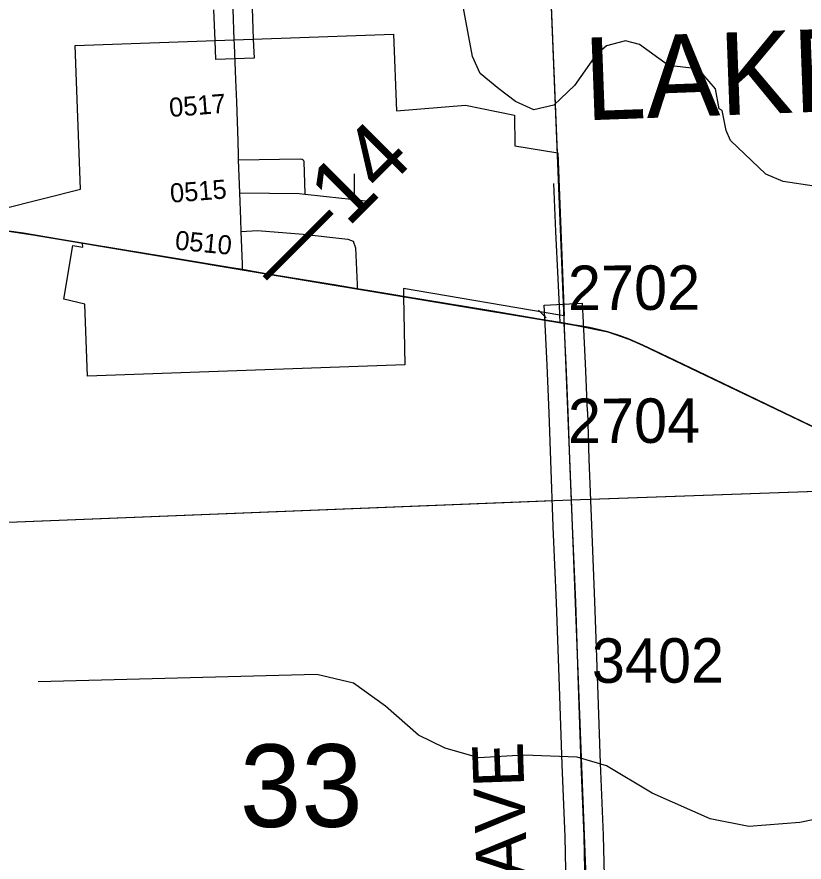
# Model space of a CAD drawing. Extents: x 128.7 to 185.5, y -21.4 to 12.6.
# Drawn here: x 160.083 to 161.322, y -0.346 to 0.984 of the extents above; entities that cross this region are included whole.
import ezdxf

# ---------------------------------------------------------------- set-up
doc = ezdxf.new("R2010")
doc.units = 0
for name, color, linetype in [('tdCoCityStreetMinor', 7, 'Continuous'), ('tdCoCorpBndry', 7, 'Continuous'), ('tdCoCorpTxt', 7, 'Continuous'), ('tdCoHydroRiver', 7, 'Continuous'), ('tdCoPriCL', 7, 'Continuous'), ('tdCoPrimary', 7, 'Continuous'), ('tdCoPriNonDiv', 7, 'Continuous'), ('tdCoPriNonDivCL', 7, 'Continuous'), ('tdCoSecRdNmbr', 7, 'Continuous'), ('tdCoSecRdTxt', 7, 'Continuous'), ('tdCoSecRteBand', 7, 'Continuous'), ('tdCoSecRteCL', 7, 'Continuous'), ('tdCoSectLine', 7, 'Continuous'), ('tdCoSectLinePart', 7, 'Continuous'), ('tdCoSectNmbr', 7, 'Continuous'), ('tdCoSurfAsphalt', 7, 'Continuous'), ('tdCoSurfAsphaltUnbanded', 7, 'Continuous'), ('tdCoSurfGravel', 7, 'Continuous'), ('tdStHwyPriRefPost1', 7, 'Continuous')]:
    doc.layers.add(name, color=color, linetype=linetype)

msp = doc.modelspace()

# ---------------------------------------------------------------- linework, layer by layer
at = {"layer": 'tdCoCityStreetMinor'}
for q in [(160.6142, 0.7374), (160.6402, 0.6936)]:
    msp.add_line((160.6144, 0.6968), q, dxfattribs=at)
for points in [[(160.4319, 0.7594), (160.5287, 0.761), (160.5319, 0.7605), (160.5333, 0.7595)], [(160.5366, 0.7055), (160.5366, 0.706), (160.535, 0.7568), (160.5339, 0.759)], [(160.9377, 0.5147), (160.9376, 0.5178), (160.9349, 0.5721), (160.9313, 0.6463), (160.9284, 0.7218)], [(160.4339, 0.7075), (160.5275, 0.7061), (160.536, 0.7055), (160.5366, 0.7055)], [(160.5366, 0.7055), (160.5946, 0.6989), (160.6144, 0.6968)], [(160.4362, 0.6467), (160.4618, 0.6483), (160.5333, 0.6423), (160.6038, 0.6345), (160.6122, 0.6313), (160.6158, 0.6209), (160.6188, 0.563), (160.6185, 0.5564)]]:
    msp.add_lwpolyline(points, dxfattribs=at)
at = {"layer": 'tdCoCorpBndry'}
msp.add_lwpolyline([(160.0601, 0.6824), (160.183, 0.7131), (160.1747, 0.9392), (160.425, 0.9483), (160.6757, 0.9574), (160.6805, 0.8362), (160.7893, 0.8455), (160.8664, 0.8298), (160.8667, 0.7815), (160.9347, 0.7703), (160.9446, 0.5136), (160.9377, 0.5147), (160.6915, 0.5565), (160.6917, 0.544), (160.6934, 0.4364), (160.1939, 0.4185), (160.1897, 0.5321), (160.1567, 0.5401), (160.1709, 0.6245), (160.1864, 0.6219), (160.1862, 0.6281), (160.1768, 0.6296), (160.136, 0.6365), (160.1083, 0.6412), (160.0932, 0.6439), (160.0701, 0.6471)], dxfattribs=at)
at = {"layer": 'tdCoHydroRiver'}
for points in [[(161.3383, 0.7176), (161.2891, 0.7252), (161.2618, 0.7368), (161.2062, 0.79), (161.1993, 0.8055), (161.1934, 0.8369), (161.1885, 0.8398), (161.1826, 0.8712), (161.1628, 0.8941), (161.1499, 0.9031), (161.1086, 0.9079), (161.0632, 0.9409), (161.0409, 0.9464), (161.0112, 0.939), (160.9942, 0.9243), (160.9607, 0.8762), (160.9284, 0.8453), (160.8968, 0.838), (160.8678, 0.8513), (160.8417, 0.8709), (160.8122, 0.8953), (160.8, 0.9219), (160.7795, 1.0323)], [(161.3643, -0.2742), (161.3158, -0.2839), (161.2352, -0.2902), (161.1746, -0.2784), (161.0828, -0.2379), (161.0114, -0.1949), (160.965, -0.181), (160.8809, -0.178), (160.8099, -0.1822), (160.7572, -0.1668), (160.7153, -0.1462), (160.663, -0.1008), (160.6127, -0.0648), (160.5553, -0.0512), (160.1161, -0.0627)]]:
    msp.add_lwpolyline(points, dxfattribs=at)
at = {"layer": 'tdCoPriCL'}
msp.add_lwpolyline([(161.4697, 0.2745), (161.2477, 0.3815), (161.2268, 0.3916), (161.155, 0.4259), (161.0677, 0.4676), (161.0463, 0.4772), (161.0322, 0.4822), (161.013, 0.4883), (160.9996, 0.4918), (160.9839, 0.4952), (160.9612, 0.4992), (160.9441, 0.502), (160.9377, 0.5031), (160.9047, 0.5086), (160.8287, 0.5214), (160.6913, 0.544), (160.6181, 0.5564), (160.5851, 0.5621), (160.4719, 0.5806), (160.4379, 0.5864), (160.4204, 0.5894), (160.3165, 0.6065), (160.2495, 0.6176), (160.1858, 0.6281), (160.1765, 0.6296), (160.1357, 0.6365), (160.1079, 0.6412), (160.0929, 0.6439), (160.0697, 0.6471)], dxfattribs=at)
at = {"layer": 'tdCoPrimary'}
for points in [[(160.1514, 0.6339), (160.1083, 0.6412), (160.0932, 0.6439), (160.0701, 0.6471), (160.06, 0.6479)], [(160.1514, 0.6339), (160.1083, 0.6412), (160.0932, 0.6439), (160.0701, 0.6471), (160.06, 0.6479)], [(161.3618, 0.3268), (161.2481, 0.3815), (161.1554, 0.4259), (161.0972, 0.4541), (161.0681, 0.4676), (161.0466, 0.4772), (161.0326, 0.4822), (161.0133, 0.4883), (161, 0.4918), (160.9842, 0.4952), (160.9721, 0.4973), (160.9616, 0.4992), (160.9444, 0.502), (160.9381, 0.5031), (160.9051, 0.5086), (160.8291, 0.5214), (160.6917, 0.544), (160.6824, 0.5455), (160.6387, 0.553), (160.6185, 0.5564), (160.5855, 0.5621), (160.4723, 0.5806), (160.4383, 0.5864), (160.4207, 0.5894), (160.3169, 0.6065), (160.2498, 0.6176), (160.1862, 0.6281), (160.1768, 0.6296), (160.1514, 0.6339), (160.1083, 0.6412), (160.0932, 0.6439), (160.0701, 0.6471)], [(160.1862, 0.6281), (160.1768, 0.6296), (160.1514, 0.6339)], [(160.1862, 0.6281), (160.1768, 0.6296), (160.1514, 0.6339)], [(160.6387, 0.553), (160.6185, 0.5564), (160.5855, 0.5621), (160.4723, 0.5806), (160.4383, 0.5864), (160.4207, 0.5894), (160.3169, 0.6065), (160.2498, 0.6176), (160.1862, 0.6281)], [(160.6387, 0.553), (160.6185, 0.5564), (160.5855, 0.5621), (160.4723, 0.5806), (160.4383, 0.5864), (160.4207, 0.5894), (160.3169, 0.6065), (160.2498, 0.6176), (160.1862, 0.6281)], [(160.6917, 0.544), (160.6824, 0.5455), (160.6387, 0.553)], [(160.6917, 0.544), (160.6824, 0.5455), (160.6387, 0.553)], [(160.9721, 0.4973), (160.9616, 0.4992), (160.9444, 0.502), (160.9381, 0.5031), (160.9051, 0.5086), (160.8291, 0.5214), (160.6917, 0.544)], [(160.9721, 0.4973), (160.9616, 0.4992), (160.9444, 0.502), (160.9381, 0.5031), (160.9051, 0.5086), (160.8291, 0.5214), (160.6917, 0.544)], [(161.3618, 0.3268), (161.2481, 0.3815), (161.1554, 0.4259), (161.0972, 0.4541), (161.0681, 0.4676), (161.0466, 0.4772), (161.0326, 0.4822), (161.0133, 0.4883), (161, 0.4918), (160.9842, 0.4952), (160.9721, 0.4973)], [(161.3618, 0.3268), (161.2481, 0.3815), (161.1554, 0.4259), (161.0972, 0.4541), (161.0681, 0.4676), (161.0466, 0.4772), (161.0326, 0.4822), (161.0133, 0.4883), (161, 0.4918), (160.9842, 0.4952), (160.9721, 0.4973)]]:
    msp.add_lwpolyline(points, dxfattribs=at)
at = {"layer": 'tdCoPriNonDiv'}
msp.add_lwpolyline([(160.0697, 0.6471), (160.1079, 0.6412), (160.4719, 0.5806), (160.9612, 0.4992), (161.013, 0.4883), (161.0463, 0.4772), (161.0677, 0.4676), (161.7705, 0.131)], dxfattribs=at)
at = {"layer": 'tdCoPriNonDivCL'}
msp.add_lwpolyline([(161.3614, 0.3268), (161.2477, 0.3815), (161.155, 0.4259), (161.0968, 0.4541), (161.0677, 0.4676), (161.0463, 0.4772), (161.0322, 0.4822), (161.013, 0.4883), (160.9996, 0.4918), (160.9839, 0.4952), (160.9612, 0.4992), (160.9441, 0.502), (160.9441, 0.502), (160.9377, 0.5031), (160.9047, 0.5086), (160.8287, 0.5214), (160.6913, 0.544), (160.682, 0.5455), (160.6181, 0.5564), (160.5851, 0.5621), (160.4719, 0.5806), (160.4379, 0.5864), (160.4204, 0.5894), (160.3165, 0.6065), (160.2495, 0.6176), (160.1858, 0.6281), (160.1765, 0.6296), (160.1357, 0.6365), (160.1079, 0.6412), (160.0929, 0.6439), (160.0697, 0.6471)], dxfattribs=at)
msp.add_lwpolyline([(161.3614, 0.3268), (161.2477, 0.3815), (161.155, 0.4259), (161.0968, 0.4541), (161.0677, 0.4676), (161.0463, 0.4772), (161.0322, 0.4822), (161.013, 0.4883), (160.9996, 0.4918), (160.9839, 0.4952), (160.9612, 0.4992), (160.9441, 0.502), (160.9441, 0.502), (160.9377, 0.5031), (160.9047, 0.5086), (160.8287, 0.5214), (160.6913, 0.544), (160.682, 0.5455), (160.6181, 0.5564), (160.5851, 0.5621), (160.4719, 0.5806), (160.4379, 0.5864), (160.4204, 0.5894), (160.3165, 0.6065), (160.2495, 0.6176), (160.1858, 0.6281), (160.1765, 0.6296), (160.1357, 0.6365), (160.1079, 0.6412), (160.0929, 0.6439), (160.0697, 0.6471)], dxfattribs=at)
at = {"layer": 'tdCoSecRdNmbr'}
msp.add_line((160.9042, 0.5227), (160.9162, 0.5107), dxfattribs=at)
at = {"layer": 'tdCoSecRteBand'}
for points in [[(160.453, 0.9979), (160.455, 0.9495), (160.4562, 0.9195), (160.3962, 0.9171), (160.395, 0.9471), (160.3931, 0.9955)], [(160.9484, -0.4115), (160.9461, -0.3062), (160.9415, -0.1931), (160.9415, -0.193), (160.9415, -0.1929), (160.9373, -0.0696), (160.9326, 0.0617), (160.9274, 0.1817), (160.9274, 0.1818), (160.9274, 0.1819), (160.9235, 0.2857), (160.9235, 0.2858), (160.9235, 0.2858), (160.921, 0.3611), (160.9175, 0.4358), (160.9145, 0.5006), (160.9131, 0.5306), (160.973, 0.5334), (160.9744, 0.5034), (160.9775, 0.4386), (160.9775, 0.4386), (160.9775, 0.4386), (160.9809, 0.3637), (160.9809, 0.3635), (160.981, 0.3633), (160.9834, 0.2879), (160.9874, 0.1842), (160.9925, 0.0642), (160.9925, 0.0641), (160.9925, 0.064), (160.9972, -0.0675), (160.9972, -0.0675), (160.9972, -0.0675), (161.0014, -0.1907), (161.0061, -0.304), (161.0061, -0.3043), (161.0061, -0.3046), (161.0083, -0.4098)]]:
    msp.add_lwpolyline(points, dxfattribs=at)
at = {"layer": 'tdCoSecRteCL'}
msp.add_line((160.9381, 0.5031), (160.9377, 0.5147), dxfattribs=at)
for points in [[(160.4383, 0.5864), (160.438, 0.5948), (160.4362, 0.6467), (160.4355, 0.6653), (160.4339, 0.7075), (160.4319, 0.7594), (160.4317, 0.7659), (160.431, 0.7886), (160.4292, 0.8507), (160.4275, 0.885), (160.4253, 0.941), (160.425, 0.9483), (160.4231, 0.9967), (160.4174, 1.1252), (160.4127, 1.2529), (160.4056, 1.3933), (160.4036, 1.4563)], [(160.9947, -0.7775), (160.9934, -0.7571), (160.9919, -0.7465), (160.9902, -0.7063), (160.9899, -0.6868), (160.9875, -0.6308), (160.9862, -0.5884), (160.9825, -0.5048), (160.9783, -0.4108), (160.9761, -0.3053), (160.9714, -0.1918), (160.9672, -0.0685), (160.9626, 0.0629), (160.9574, 0.183), (160.9534, 0.2868), (160.951, 0.3623), (160.9475, 0.4372), (160.9444, 0.502)]]:
    msp.add_lwpolyline(points, dxfattribs=at)
at = {"layer": 'tdCoSectLine'}
for points in [[(160.9151, 1.2197), (160.9554, 0.2241)], [(160.9554, 0.2241), (161.9512, 0.2593)], [(159.9376, 0.1838), (160.9554, 0.2241)], [(160.9554, 0.2241), (160.9943, -0.7775)]]:
    msp.add_lwpolyline(points, dxfattribs=at)
at = {"layer": 'tdCoSectLinePart'}
for points in [[(160.9151, 1.2197), (160.9333, 0.7705)], [(160.9859, 0.2252), (161.9214, 0.2583)], [(159.9376, 0.1838), (160.926, 0.2229)]]:
    msp.add_lwpolyline(points, dxfattribs=at)
at = {"layer": 'tdCoSurfAsphalt'}
msp.add_lwpolyline([(160.425, 0.9483), (160.4231, 0.9967), (160.4174, 1.1252), (160.4127, 1.2529), (160.4056, 1.3933), (160.4036, 1.4563), (160.4021, 1.5025), (160.3972, 1.6021), (160.3974, 1.6093), (160.3963, 1.618), (160.3947, 1.6267), (160.3928, 1.6353), (160.3905, 1.6438), (160.3878, 1.6522), (160.3772, 1.683), (160.3709, 1.6991), (160.3392, 1.779), (160.2837, 1.9205), (160.2433, 2.0238), (160.192, 2.1558), (160.1797, 2.1896), (160.1464, 2.2811), (160.1022, 2.4061)], dxfattribs=at)
at = {"layer": 'tdCoSurfAsphaltUnbanded'}
msp.add_line((160.9381, 0.5031), (160.9377, 0.5147), dxfattribs=at)
msp.add_lwpolyline([(160.4383, 0.5864), (160.438, 0.5948), (160.4362, 0.6467), (160.4355, 0.6653), (160.4339, 0.7075), (160.4319, 0.7594), (160.4317, 0.7659), (160.431, 0.7886), (160.4292, 0.8507), (160.4275, 0.885), (160.4253, 0.941), (160.425, 0.9483)], dxfattribs=at)
at = {"layer": 'tdCoSurfGravel'}
msp.add_lwpolyline([(160.9947, -0.7775), (160.9934, -0.7571), (160.9919, -0.7465), (160.9902, -0.7063), (160.9899, -0.6868), (160.9875, -0.6308), (160.9862, -0.5884), (160.9825, -0.5048), (160.9783, -0.4108), (160.9761, -0.3053), (160.9714, -0.1918), (160.9672, -0.0685), (160.9626, 0.0629), (160.9574, 0.183), (160.9534, 0.2868), (160.951, 0.3623), (160.9475, 0.4372), (160.9444, 0.502)], dxfattribs=at)

# ---------------------------------------------------------------- texts
at = {"layer": 'tdCoCorpTxt'}
msp.add_text('LAKE', height=0.13, rotation=2.1215, dxfattribs=at).set_placement((160.9782, 0.8214))
at = {"layer": 'tdCoSecRdNmbr'}
for s, height, rotation, p in [('0517', 0.03, 4.4934, (160.3237, 0.8266)), ('0515', 0.03, 4.4934, (160.3251, 0.6917)), ('0510', 0.03, 354.4934, (160.3309, 0.6182)), ('2702', 0.07, 0.1214, (160.9505, 0.5228)), ('2704', 0.07, 0.1214, (160.9505, 0.3134)), ('3402', 0.07, 0.1214, (160.9881, -0.0641))]:
    msp.add_text(s, height=height, rotation=rotation, dxfattribs=at).set_placement(p)
at = {"layer": 'tdCoSecRdTxt'}
msp.add_text('370TH AVE', height=0.08, rotation=92, dxfattribs=at).set_placement((160.8989, -0.7207))
at = {"layer": 'tdCoSectNmbr'}
msp.add_text('33', height=0.13, rotation=0.121, dxfattribs=at).set_placement((160.434, -0.2911))
at = {"layer": 'tdStHwyPriRefPost1'}
msp.add_text('‒‒14', height=0.1, rotation=45, dxfattribs=at).set_placement((160.4992, 0.5466))

doc.saveas('drawing.dxf')
